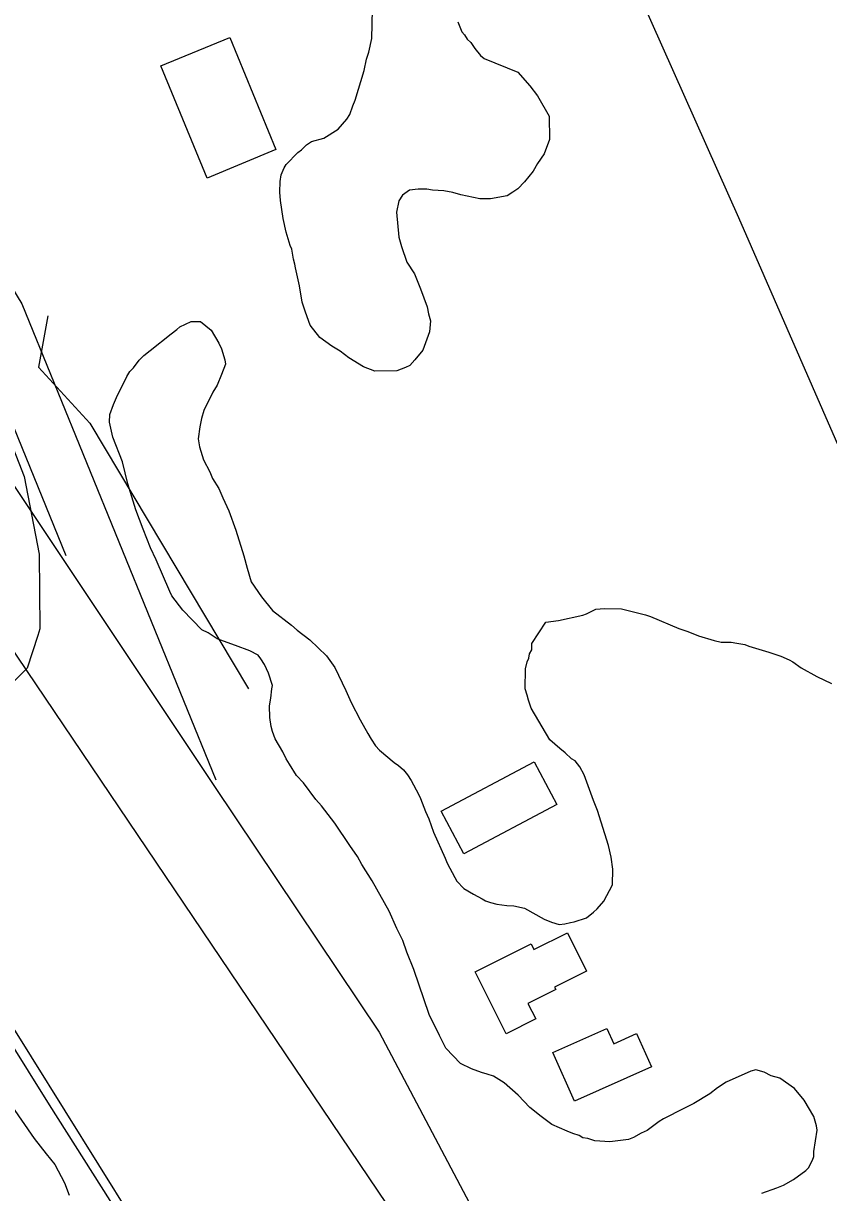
# Model space of a CAD drawing. Extents: x 3187622 to 3225504, y 800805 to 826213.
# Drawn here: x 3197591 to 3198035, y 816216 to 816861 of the extents above; entities that cross this region are included whole.
import ezdxf

# ---------------------------------------------------------------- set-up
doc = ezdxf.new("R2010")
doc.units = 0
for name, color, linetype in [('V-BLDG-OTLN', 7, 'Continuous'), ('V-LEVE-TOET', 7, 'Continuous'), ('V-RAIL-TRAK', 7, 'Continuous'), ('V-ROAD-CNTR', 7, 'Continuous'), ('V-SITE-VEGE', 7, 'Continuous'), ('V-TOPO-SHOR', 7, 'Continuous')]:
    doc.layers.add(name, color=color, linetype=linetype)

msp = doc.modelspace()

# ---------------------------------------------------------------- linework, layer by layer
at = {"layer": 'V-BLDG-OTLN'}
for points in [[(3197692.04, 816776.17), (3197666.51, 816838.09), (3197704.45, 816853.73), (3197729.98, 816791.82)], [(3197872.56, 816453.99), (3197885, 816430.43), (3197833.58, 816403.28), (3197821.14, 816426.84)], [(3197839.99, 816338.21), (3197870.81, 816353.54), (3197872.32, 816350.5), (3197890.85, 816359.71), (3197901.39, 816338.53), (3197883.76, 816329.76), (3197884.44, 816328.4), (3197869.03, 816320.73), (3197873.31, 816312.13), (3197857, 816304.02)], [(3197894.73, 816266.82), (3197882.78, 816293.66), (3197912.58, 816306.92), (3197916.36, 816298.42), (3197929.02, 816304.05), (3197937.18, 816285.71)]]:
    msp.add_lwpolyline(points, close=True, dxfattribs=at)
at = {"layer": 'V-LEVE-TOET'}
for points in [[(3199038.46, 814774.71), (3198954.23, 814915.13), (3198885.16, 815041.44), (3198806.08, 815179.48), (3198723.37, 815315), (3198643.57, 815440.7), (3198563.76, 815574.54), (3198481.45, 815713.78), (3198410.45, 815824.36), (3198342.68, 815933.42), (3198266.33, 816078.24), (3198227.64, 816153.42), (3198197.23, 816219.82), (3198160.35, 816313.17), (3198137.42, 816379.6), (3198097.07, 816486.5), (3198045.77, 816616.04), (3197985.39, 816754.21), (3197919.34, 816902.41), (3197851.81, 817066.55), (3197796.16, 817197.48), (3197791.83, 817206.36)], [(3197583.5, 816630.76), (3197590.96, 816611.5), (3197599.36, 816568.61), (3197599.75, 816527.32), (3197598.56, 816523.65), (3197592.62, 816505.76), (3197564.54, 816478.13)]]:
    msp.add_lwpolyline(points, dxfattribs=at)
at = {"layer": 'V-RAIL-TRAK'}
msp.add_lwpolyline([(3197438.67, 816530.8), (3197604.89, 816264.81), (3197689.62, 816130.96), (3197792.38, 815966.93), (3197863.53, 815852.51), (3197958.87, 815700.66), (3198069.61, 815524.71), (3198193.37, 815327.97), (3198325.06, 815116.57), (3198445.36, 814925.1), (3198573.63, 814721.44), (3198672.91, 814561.31), (3198770.57, 814402.03), (3198855.38, 814257.78)], dxfattribs=at)
at = {"layer": 'V-ROAD-CNTR'}
for points in [[(3193654.22, 823085.52), (3194393.59, 821781.87), (3194932.5, 820818.53), (3195643.76, 819559.4), (3196039.57, 818863.59), (3196103.71, 818747.06), (3196200.07, 818577.43), (3196283.3, 818430.92), (3196415.95, 818197.97), (3196513.25, 818033.24), (3196633.14, 817833.46), (3197048.32, 817166.05), (3197473.06, 816486.16), (3198091.48, 815496.52), (3198625.81, 814645.58), (3198678.14, 814561.85), (3198728.81, 814484.2), (3198769.58, 814407.53), (3198909.84, 814179.81), (3198994.96, 814024.94)], [(3196713.68, 817771.96), (3197033.37, 817369.56), (3197518.56, 816706.43), (3197696.12, 816440.38), (3197786.96, 816304.82), (3197929.45, 816035.02), (3198117.23, 815720.41), (3198405.45, 815172.43), (3198695.32, 814623.59), (3198961.87, 814142.68), (3199096.57, 813930.65)], [(3197119.43, 817548.43), (3197450.32, 816951.9), (3197532.92, 816799.98), (3197589.72, 816706.78), (3197696.71, 816444.12)], [(3197093.19, 817533.87), (3197424.02, 816937.46), (3197506.92, 816785), (3197562.85, 816693.22), (3197613.94, 816567.78)]]:
    msp.add_lwpolyline(points, dxfattribs=at)
at = {"layer": 'V-SITE-VEGE'}
for points in [[(3197863.53, 816834.64), (3197870.06, 816827.05), (3197874.27, 816821.46), (3197880.74, 816810.34), (3197880.88, 816797.37), (3197877.98, 816789.57), (3197874.34, 816784.14), (3197871.9, 816779.86), (3197867.07, 816774.06), (3197863.46, 816770.2), (3197860.68, 816768.29), (3197857.5, 816766.39), (3197848.42, 816764.6), (3197842.53, 816764.71), (3197831.97, 816766.88), (3197827.67, 816768.15), (3197822.58, 816769.03), (3197816.3, 816769.54), (3197813.17, 816770), (3197808.45, 816770.09), (3197803.73, 816769.39), (3197799.74, 816766.72), (3197797.72, 816763.61), (3197796.42, 816757.35), (3197797.73, 816743.58), (3197799.2, 816738.44), (3197802.17, 816729.74), (3197806.37, 816723.37), (3197809.75, 816715.05), (3197813.49, 816705.16), (3197814.2, 816701.22), (3197815.3, 816697.27), (3197814.79, 816691.38), (3197811.06, 816681.24), (3197806.63, 816675.83), (3197803.82, 816672.74), (3197801.44, 816671.6), (3197796.69, 816669.73), (3197784.51, 816669.57), (3197778.27, 816672.05), (3197770.11, 816676.92), (3197765.47, 816680.55), (3197760.81, 816683.39), (3197754.22, 816688.23), (3197748.85, 816695.02), (3197746.24, 816702.14), (3197744.39, 816707.67), (3197742.99, 816716.74), (3197740.82, 816726.6), (3197740.46, 816728.57), (3197739.73, 816731.34), (3197738.66, 816736.86), (3197737.91, 816738.84), (3197735.7, 816746.35), (3197733.88, 816753.84), (3197732.5, 816763.69), (3197732.2, 816768.42), (3197732.31, 816774.31), (3197732.77, 816777.83), (3197734.42, 816781.73), (3197735.64, 816783.68), (3197742.05, 816790.23), (3197744.04, 816791.76), (3197746.85, 816794.46), (3197749.63, 816796.37), (3197756.35, 816798.2), (3197764.3, 816803.16), (3197769.12, 816808.56), (3197770.75, 816811.28), (3197772.41, 816815.96), (3197773.65, 816819.08), (3197778.68, 816835.49), (3197779.98, 816841.75), (3197781.23, 816845.66), (3197782.95, 816853.09), (3197783.26, 816869.19)], [(3197830.27, 816862.39), (3197832.52, 816856.85), (3197834.06, 816855.24), (3197835.59, 816852.86), (3197837.52, 816850.85)], [(3197837.52, 816850.85), (3197839.81, 816847.67), (3197842.88, 816843.68), (3197844.81, 816842.07), (3197863.53, 816834.64)], [(3197741.3, 816446.45), (3197737.5, 816452.81), (3197735.59, 816455.6), (3197733.7, 816459.57), (3197729.51, 816466.72), (3197728.77, 816468.7), (3197728.02, 816470.68), (3197727.29, 816473.44), (3197726.6, 816478.56), (3197726.33, 816484.85), (3197727.2, 816489.16), (3197727.69, 816494.26), (3197728.12, 816496.21), (3197725.89, 816502.94), (3197723.63, 816507.69), (3197721.72, 816510.87), (3197720.19, 816512.87), (3197715.52, 816515.32), (3197707.72, 816518.22), (3197704.99, 816519.06), (3197697.58, 816521.95), (3197692.53, 816525.19), (3197689.03, 816526.83), (3197678.63, 816537.64), (3197672.5, 816545.62), (3197671.36, 816547.99), (3197663.84, 816565.43), (3197660.83, 816572.17), (3197656.71, 816582.46), (3197652.59, 816593.15), (3197648.15, 816607.38), (3197645.25, 816619.61), (3197640, 816633.08), (3197638.2, 816641.36), (3197638.28, 816645.68), (3197640.35, 816651.14), (3197642, 816655.04), (3197647.73, 816666.71), (3197649.35, 816669.43), (3197651.35, 816671.36), (3197654.58, 816675.62), (3197656.99, 816678.32), (3197660.58, 816681), (3197672.15, 816690.21), (3197675.33, 816692.51), (3197676.93, 816694.05), (3197683.28, 816697.07), (3197688.38, 816696.97), (3197694.18, 816692.14), (3197698.37, 816684.99), (3197699.88, 816681.82), (3197701.73, 816675.89), (3197702.08, 816673.52), (3197700, 816667.67), (3197697.53, 816661.83), (3197695.1, 816657.94), (3197690.19, 816647.82), (3197688.92, 816643.52), (3197688.05, 816638.83), (3197687.13, 816632.16), (3197687.84, 816627.83), (3197690.06, 816620.71), (3197693.46, 816613.97), (3197694.96, 816610.4), (3197698.39, 816604.83), (3197700.65, 816599.68), (3197704.05, 816592.55), (3197707.77, 816581.87), (3197712.21, 816567.64), (3197714.05, 816560.92), (3197716.26, 816553.41), (3197721.99, 816545.05), (3197728.13, 816537.47), (3197738.58, 816529.41), (3197741.67, 816526.6), (3197748.64, 816521.36), (3197757.9, 816512.53), (3197762.49, 816506.16), (3197768.54, 816493.47), (3197771.55, 816486.73), (3197776.47, 816477.21), (3197780.65, 816469.66), (3197782.55, 816466.48), (3197784.84, 816462.9), (3197787.15, 816460.5), (3197795.27, 816453.66), (3197797.6, 816452.05), (3197800.3, 816449.64), (3197802.6, 816446.84), (3197804.51, 816443.66), (3197808.68, 816436.12), (3197809.81, 816433.74), (3197812.43, 816426.61), (3197814.32, 816422.65), (3197816.92, 816415.13), (3197823.32, 816400.86), (3197824.45, 816398.09), (3197828.62, 816390.16), (3197829.76, 816388.17), (3197833.61, 816384.17), (3197839.05, 816380.92)], [(3197878.88, 816531.02), (3197885.97, 816532.06), (3197899.39, 816534.95), (3197901.37, 816535.7), (3197906.52, 816538.34), (3197911.25, 816538.65), (3197920.67, 816538.47), (3197933.96, 816535.07), (3197936.7, 816534.23), (3197952.29, 816527.64), (3197957.36, 816525.97), (3197963.21, 816523.5), (3197971.8, 816520.98), (3197975.72, 816520.11), (3197981.21, 816520.01), (3197984.35, 816519.55), (3197988.65, 816518.69), (3197991, 816517.85), (3198001.93, 816514.5), (3198008.57, 816512.41), (3198013.25, 816510.35), (3198015.19, 816509.14), (3198019.84, 816505.9), (3198028.39, 816501.02), (3198036.57, 816497.33)], [(3197839.05, 816380.92), (3197843.71, 816378.47), (3197845.66, 816377.25), (3197848.39, 816376.42), (3197851.91, 816375.56), (3197857.39, 816374.67), (3197861.32, 816374.59), (3197867.19, 816373.3), (3197878.07, 816367.2), (3197881.97, 816365.55), (3197886.27, 816364.29), (3197889.42, 816364.62), (3197892.57, 816365.34), (3197894.55, 816365.7), (3197901.27, 816367.93), (3197905.26, 816370.99), (3197907.26, 816372.92), (3197910.88, 816377.17), (3197915.76, 816386.11), (3197915.93, 816394.76), (3197914.88, 816401.45), (3197913.43, 816407.77), (3197907.52, 816427.13), (3197905.27, 816432.68), (3197900.04, 816446.92), (3197897.77, 816451.29), (3197895.08, 816454.48), (3197893.14, 816455.7), (3197889.67, 816458.91), (3197886.57, 816461.33), (3197881.16, 816466.15), (3197870.89, 816483.63), (3197869.4, 816487.98), (3197868.67, 816490.75), (3197867.56, 816494.31), (3197867.77, 816505.3), (3197868.64, 816509.22), (3197869.46, 816511.17), (3197869.9, 816513.52), (3197871.12, 816515.85), (3197871.19, 816519.38), (3197878.88, 816531.02)], [(3197998.13, 816215.97), (3198006.44, 816218.95), (3198010, 816220.45), (3198015.56, 816223.49), (3198022.34, 816228.47), (3198023.94, 816230.01), (3198025.99, 816234.29), (3198026.81, 816236.24), (3198026.86, 816238.99), (3198028.66, 816250.74), (3198028.32, 816253.1), (3198026.84, 816258.24), (3198021.52, 816267.38), (3198016.14, 816273.77), (3198008, 816279.43), (3198003.31, 816280.7), (3197999.42, 816282.74), (3197994.73, 816284.01), (3197991.97, 816283.27), (3197978.49, 816277.25), (3197973.72, 816274.2), (3197969.33, 816270.74), (3197960.58, 816265.41), (3197955.03, 816262.77), (3197943.92, 816257.09), (3197941.53, 816255.57), (3197934.76, 816250.59), (3197931.58, 816249.08), (3197927.22, 816246.81), (3197924.45, 816245.68), (3197914.2, 816244.31), (3197905.96, 816244.86), (3197902.06, 816246.11), (3197899.32, 816246.56), (3197897.38, 816247.77), (3197893.86, 816249.02), (3197890.75, 816250.26), (3197882.17, 816253.96), (3197876.36, 816258.4), (3197870.17, 816263.23), (3197863.62, 816270.04), (3197855.9, 816276.86), (3197850.07, 816280.51), (3197846.56, 816281.76), (3197843.44, 816282.61), (3197837.97, 816284.68), (3197831.74, 816287.55), (3197823.66, 816295.95), (3197820.26, 816303.09), (3197814.59, 816314.6), (3197806.03, 816339.52), (3197802.28, 816349.02), (3197800.05, 816355.35), (3197796.64, 816362.09), (3197792.51, 816371.6), (3197783.01, 816388.29), (3197777.29, 816397.43), (3197775.02, 816401.8), (3197770.81, 816407.77), (3197762.4, 816420.12), (3197755.12, 816429.69), (3197752.05, 816433.28), (3197745.16, 816442.45), (3197741.3, 816446.45)], [(3197584.17, 816264.03), (3197596.55, 816246.14), (3197603.13, 816237.71), (3197607.95, 816231.91), (3197613.2, 816221.69), (3197615.92, 816214.88)]]:
    msp.add_lwpolyline(points, dxfattribs=at)
at = {"layer": 'V-TOPO-SHOR'}
for points in [[(3197604.12, 816700.17), (3197598.97, 816671.86), (3197627.29, 816640.97), (3197714.8, 816494.25)], [(3197889.02, 816045.08), (3197791.37, 816209.76), (3197520.91, 816610.11)]]:
    msp.add_lwpolyline(points, dxfattribs=at)

doc.saveas('drawing.dxf')
